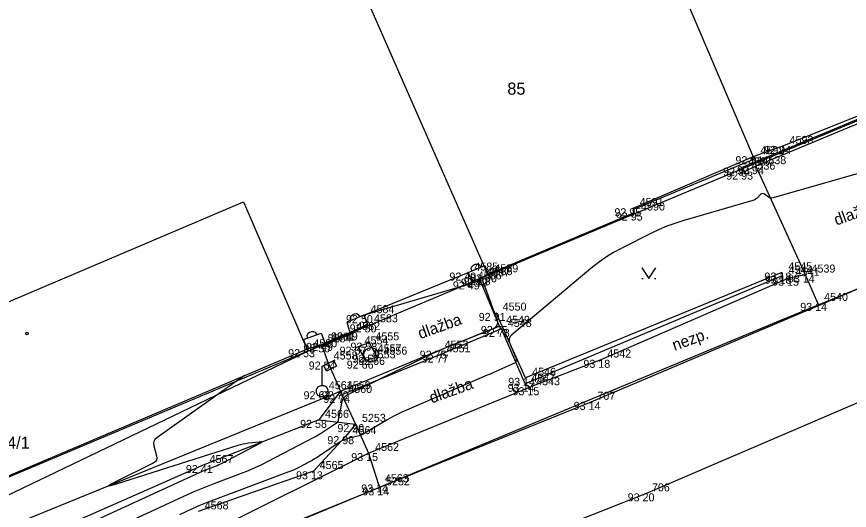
# Model space of a CAD drawing. Extents: x -711081 to -709338, y -1025122 to -1024092.
# Drawn here: x -709906.59 to -709877.47, y -1024569.8 to -1024552.54 of the extents above; entities that cross this region are included whole.
import ezdxf

# ---------------------------------------------------------------- set-up
doc = ezdxf.new("R2010")
doc.units = 0
for name, color, linetype in [('Ex_Major Contours', 7, 'Continuous'), ('Ex_Minor Contours', 7, 'Continuous'), ('Z_body', 7, 'Continuous'), ('Z_body_cisla', 7, 'Continuous'), ('Z_body_vysky_redukovane', 7, 'Continuous'), ('Z_budova', 7, 'Continuous'), ('Z_hrany_paty', 7, 'Continuous'), ('Z_katastr_cisla_stavebni', 7, 'Continuous'), ('Z_katastr_hranice', 7, 'Continuous'), ('Z_katastr_vnitrni_kresba', 7, 'Continuous'), ('Z_katastr_znacky_budov', 7, 'Continuous'), ('Z_komunikace', 7, 'Continuous'), ('Z_komunikace_osa', 7, 'Continuous'), ('Z_obruba', 7, 'Continuous'), ('Z_ploty', 7, 'Continuous'), ('Z_ploty_znacky', 7, 'Continuous'), ('Z_popisy', 7, 'Continuous'), ('Z_rozhranni', 7, 'Continuous'), ('Z_site_vo_znaky', 7, 'Continuous'), ('Z_vstupy', 7, 'Continuous'), ('Z_zelen_jednotliva', 7, 'Continuous'), ('Z_zlabek', 7, 'Continuous'), ('Z_znaky_kultur', 7, 'Continuous')]:
    doc.layers.add(name, color=color, linetype=linetype)

# ---------------------------------------------------------------- blocks, each defined once
blk = doc.blocks.new('POINT_DISPLAY')
blk.add_line((0, 0), (0, 0))
blk = doc.blocks.new('Z10001')
blk.add_circle((0, 0), 0.25)
blk = doc.blocks.new('Z216')
for p, q in [((-0.17, 0), (-0.15, 0.1)), ((-0.15, 0.1), (-0.1, 0.15)), ((-0.1, 0.15), (-0.03, 0.17)), ((-0.03, 0.17), (0.03, 0.17)), ((0.03, 0.17), (0.1, 0.15)), ((0.1, 0.15), (0.15, 0.1)), ((0.15, 0.1), (0.17, 0))]:
    blk.add_line(p, q)
blk = doc.blocks.new('Z13')
for p, q in [((0, 0.88), (0.45, 1.1)), ((0, 0.2), (0, 0.88)), ((0.15, 0.7), (0.05, 0.9)), ((0.5, 0.88), (0.15, 0.7)), ((0.4, 1.07), (0.5, 0.88)), ((-0.2, 0.05), (-0.15, 0.15)), ((-0.2, -0.05), (-0.2, 0.05)), ((-0.15, 0.15), (-0.05, 0.2)), ((-0.05, 0.2), (0.05, 0.2)), ((0.05, 0.2), (0.15, 0.15)), ((0.15, 0.15), (0.2, 0.05)), ((0.2, 0.05), (0.2, -0.05)), ((-0.15, -0.15), (-0.2, -0.05)), ((-0.05, -0.2), (-0.15, -0.15)), ((0.05, -0.2), (-0.05, -0.2)), ((0.15, -0.15), (0.05, -0.2)), ((0.2, -0.05), (0.15, -0.15))]:
    blk.add_line(p, q)
blk = doc.blocks.new('Z314')
for p, q in [((-0.25, 0.17), (0, -0.2)), ((0, -0.2), (0.25, 0.17)), ((-0.25, -0.2), (-0.2, -0.2)), ((0.2, -0.2), (0.25, -0.2))]:
    blk.add_line(p, q)

msp = doc.modelspace()

# ---------------------------------------------------------------- linework, layer by layer
at = {"layer": 'Ex_Major Contours'}
msp.add_lwpolyline([(-709876.588, -1024557.861), (-709880.135, -1024558.882), (-709880.177, -1024558.89), (-709880.218, -1024558.888), (-709880.257, -1024558.876), (-709880.294, -1024558.855), (-709880.441, -1024558.751), (-709880.476, -1024558.732), (-709880.51, -1024558.728), (-709880.543, -1024558.738), (-709880.574, -1024558.762), (-709880.697, -1024558.886), (-709880.729, -1024558.915), (-709880.764, -1024558.939), (-709880.802, -1024558.958), (-709880.843, -1024558.973), (-709883.29, -1024559.681), (-709883.573, -1024559.77), (-709883.851, -1024559.872), (-709884.123, -1024559.986), (-709884.391, -1024560.113), (-709885.452, -1024560.645), (-709885.713, -1024560.785), (-709885.964, -1024560.94), (-709886.205, -1024561.109), (-709886.438, -1024561.292), (-709889.268, -1024563.663), (-709889.328, -1024563.729), (-709889.361, -1024563.802), (-709889.365, -1024563.881), (-709889.342, -1024563.967), (-709889.129, -1024564.475), (-709889.124, -1024564.49), (-709889.121, -1024564.506), (-709889.119, -1024564.521), (-709889.12, -1024564.537), (-709889.126, -1024564.601), (-709889.129, -1024564.616), (-709889.135, -1024564.629), (-709889.145, -1024564.639), (-709889.158, -1024564.647), (-709889.73, -1024564.904), (-709889.83, -1024564.949), (-709889.93, -1024564.993), (-709890.031, -1024565.037), (-709890.132, -1024565.081), (-709892.951, -1024566.296), (-709893.119, -1024566.372), (-709893.284, -1024566.453), (-709893.446, -1024566.539), (-709893.606, -1024566.63), (-709894.464, -1024567.139), (-709894.511, -1024567.164), (-709894.559, -1024567.186), (-709894.609, -1024567.203), (-709894.661, -1024567.215), (-709894.913, -1024567.266), (-709894.945, -1024567.274), (-709894.976, -1024567.282), (-709895.007, -1024567.292), (-709895.038, -1024567.303), (-709895.161, -1024567.35), (-709895.191, -1024567.363), (-709895.22, -1024567.377), (-709895.249, -1024567.393), (-709895.276, -1024567.411), (-709895.993, -1024567.897), (-709896.08, -1024567.955), (-709896.168, -1024568.009), (-709896.258, -1024568.061), (-709896.35, -1024568.111), (-709896.72, -1024568.304), (-709896.813, -1024568.351), (-709896.908, -1024568.395), (-709897.003, -1024568.436), (-709897.1, -1024568.474), (-709899.985, -1024569.559), (-709900.102, -1024569.604), (-709900.217, -1024569.651), (-709900.331, -1024569.7), (-709900.445, -1024569.751), (-709900.897, -1024569.959)], dxfattribs=at)
at = {"layer": 'Ex_Minor Contours'}
for points in [[(-709902.95, -1024570.33), (-709900.615, -1024569.255), (-709900.382, -1024569.151), (-709900.148, -1024569.05), (-709899.912, -1024568.954), (-709899.674, -1024568.863), (-709898.719, -1024568.503), (-709898.482, -1024568.41), (-709898.248, -1024568.31), (-709898.017, -1024568.203), (-709897.79, -1024568.088), (-709896.203, -1024567.261), (-709896.141, -1024567.228), (-709896.081, -1024567.193), (-709896.021, -1024567.156), (-709895.963, -1024567.118), (-709895.683, -1024566.927), (-709895.649, -1024566.905), (-709895.616, -1024566.883), (-709895.582, -1024566.862), (-709895.547, -1024566.842), (-709895.409, -1024566.76), (-709895.378, -1024566.738), (-709895.354, -1024566.71), (-709895.336, -1024566.678), (-709895.326, -1024566.641), (-709895.22, -1024566.055), (-709895.19, -1024565.952), (-709895.14, -1024565.865), (-709895.069, -1024565.793), (-709894.978, -1024565.737), (-709894.343, -1024565.433), (-709894.203, -1024565.367), (-709894.064, -1024565.3), (-709893.924, -1024565.232), (-709893.785, -1024565.165), (-709892.359, -1024564.472), (-709892.098, -1024564.348), (-709891.836, -1024564.229), (-709891.571, -1024564.115), (-709891.305, -1024564.005), (-709889.927, -1024563.451), (-709889.833, -1024563.397), (-709889.778, -1024563.325), (-709889.762, -1024563.237), (-709889.785, -1024563.131), (-709889.969, -1024562.637), (-709890.005, -1024562.54), (-709890.041, -1024562.443), (-709890.078, -1024562.346), (-709890.114, -1024562.249), (-709890.333, -1024561.667)], [(-709890.397, -1024561.699), (-709890.383, -1024561.736), (-709890.376, -1024561.755), (-709890.375, -1024561.759), (-709890.376, -1024561.762), (-709890.378, -1024561.765), (-709890.382, -1024561.767), (-709890.621, -1024561.853), (-709890.632, -1024561.856), (-709890.642, -1024561.86), (-709890.653, -1024561.864), (-709890.663, -1024561.868), (-709890.704, -1024561.885), (-709890.714, -1024561.889), (-709890.725, -1024561.893), (-709890.735, -1024561.896), (-709890.746, -1024561.899), (-709894.357, -1024562.956), (-709894.391, -1024562.971), (-709894.411, -1024562.994), (-709894.417, -1024563.023), (-709894.408, -1024563.06), (-709894.343, -1024563.22), (-709894.333, -1024563.258), (-709894.337, -1024563.291), (-709894.354, -1024563.319), (-709894.385, -1024563.343), (-709894.855, -1024563.614), (-709894.874, -1024563.626), (-709894.893, -1024563.637), (-709894.898, -1024563.64), (-709894.903, -1024563.642), (-709894.908, -1024563.645), (-709894.913, -1024563.647), (-709895.624, -1024563.949), (-709895.644, -1024563.959), (-709895.662, -1024563.969), (-709895.679, -1024563.981), (-709895.696, -1024563.995), (-709895.762, -1024564.054), (-709895.777, -1024564.064), (-709895.793, -1024564.068), (-709895.81, -1024564.067), (-709895.827, -1024564.06), (-709895.93, -1024564)], [(-709898.614, -1024565.093), (-709901.687, -1024567.27), (-709901.749, -1024567.327), (-709901.786, -1024567.393), (-709901.799, -1024567.468), (-709901.788, -1024567.551), (-709901.693, -1024567.902), (-709901.682, -1024567.984), (-709901.698, -1024568.054), (-709901.74, -1024568.112), (-709901.808, -1024568.157), (-709903.126, -1024568.803), (-709903.31, -1024568.898), (-709903.366, -1024568.943), (-709903.294, -1024568.936), (-709903.096, -1024568.878), (-709898.845, -1024567.528), (-709898.755, -1024567.502), (-709898.665, -1024567.48), (-709898.573, -1024567.462), (-709898.48, -1024567.449), (-709898.107, -1024567.405), (-709898.036, -1024567.401), (-709898.009, -1024567.411), (-709898.026, -1024567.434), (-709898.088, -1024567.47), (-709899.459, -1024568.185), (-709899.519, -1024568.215), (-709899.58, -1024568.244), (-709899.642, -1024568.27), (-709899.705, -1024568.295), (-709899.958, -1024568.39), (-709900.021, -1024568.414), (-709900.083, -1024568.44), (-709900.145, -1024568.466), (-709900.207, -1024568.494), (-709906.242, -1024571.27)]]:
    msp.add_lwpolyline(points, dxfattribs=at)
at = {"layer": 'Z_budova'}
for p, q in [((-709885.03, -1024559.24), (-709880.8, -1024557.42)), ((-709890.1, -1024561.55), (-709884.98, -1024559.39)), ((-709884.98, -1024559.39), (-709885.03, -1024559.24)), ((-709890.21, -1024561.24), (-709890.1, -1024561.55)), ((-709896.55, -1024563.83), (-709896.44, -1024564.17)), ((-709908.76, -1024569.4), (-709896.44, -1024564.17))]:
    msp.add_line(p, q, dxfattribs=at)
at = {"layer": 'Z_hrany_paty'}
for p, q in [((-709911.22, -1024572.14), (-709895.26, -1024565.64)), ((-709895.26, -1024565.64), (-709896.02, -1024566.64)), ((-709896.02, -1024566.64), (-709900.06, -1024568.22)), ((-709896.02, -1024566.64), (-709894.74, -1024566.79)), ((-709894.74, -1024566.79), (-709895.07, -1024567.21)), ((-709895.07, -1024567.21), (-709896.21, -1024568.44)), ((-709900.06, -1024568.22), (-709908.41, -1024571.9)), ((-709896.21, -1024568.44), (-709900.24, -1024569.84))]:
    msp.add_line(p, q, dxfattribs=at)
at = {"layer": 'Z_katastr_hranice'}
for p, q in [((-709890.1, -1024561.58), (-709894.92, -1024550.6)), ((-709884.99, -1024559.44), (-709875.73, -1024555.56)), ((-709890.1, -1024561.58), (-709884.99, -1024559.44)), ((-709896.4, -1024564.24), (-709890.1, -1024561.58)), ((-709910.92, -1024571.21), (-709896.4, -1024564.24))]:
    msp.add_line(p, q, dxfattribs=at)
at = {"layer": 'Z_katastr_vnitrni_kresba'}
for p, q in [((-709879.87, -1024563.16), (-709829.33, -1024542.31)), ((-709885.46, -1024546.55), (-709880.8, -1024557.53)), ((-709880.8, -1024557.53), (-709885.04, -1024559.3)), ((-709914.36, -1024565.7), (-709898.65, -1024559.02)), ((-709898.65, -1024559.02), (-709896.4, -1024564.24)), ((-709885.04, -1024559.3), (-709884.99, -1024559.44)), ((-709940.71, -1024588.46), (-709879.87, -1024563.16)), ((-709896.4, -1024564.24), (-709911.35, -1024570.53))]:
    msp.add_line(p, q, dxfattribs=at)
at = {"layer": 'Z_katastr_znacky_budov'}
msp.add_circle((-709906.222, -1024563.62), 0.0437, dxfattribs=at)
at = {"layer": 'Z_komunikace'}
for p, q in [((-709886.5, -1024566.01), (-709870.24, -1024559.11)), ((-709893.89, -1024569), (-709886.5, -1024566.01)), ((-709900.15, -1024571.54), (-709893.89, -1024569))]:
    msp.add_line(p, q, dxfattribs=at)
at = {"layer": 'Z_komunikace_osa'}
for p, q in [((-709884.59, -1024569.21), (-709868.57, -1024562.36)), ((-709898.83, -1024574.85), (-709884.59, -1024569.21))]:
    msp.add_line(p, q, dxfattribs=at)
at = {"layer": 'Z_obruba'}
for p, q in [((-709879.83, -1024561.49), (-709888.79, -1024565.17)), ((-709888.79, -1024565.17), (-709889.82, -1024562.9))]:
    msp.add_line(p, q, dxfattribs=at)
at = {"layer": 'Z_ploty'}
for p, q in [((-709890.8, -1024561.49), (-709890.21, -1024561.24)), ((-709890.8, -1024561.49), (-709890.68, -1024561.8)), ((-709890.68, -1024561.8), (-709890.4, -1024561.7)), ((-709890.4, -1024561.7), (-709890.3, -1024561.65)), ((-709890.3, -1024561.65), (-709890.1, -1024561.55)), ((-709894.44, -1024562.98), (-709895.04, -1024563.22)), ((-709895.04, -1024563.22), (-709894.94, -1024563.58)), ((-709894.31, -1024563.3), (-709894.44, -1024562.98)), ((-709894.94, -1024563.58), (-709894.31, -1024563.3)), ((-709896.55, -1024563.83), (-709895.94, -1024563.61)), ((-709895.94, -1024563.61), (-709895.81, -1024563.95)), ((-709896.44, -1024564.17), (-709895.93, -1024564)), ((-709895.93, -1024564), (-709895.81, -1024563.95))]:
    msp.add_line(p, q, dxfattribs=at)
at = {"layer": 'Z_rozhranni'}
for p, q in [((-709880.74, -1024557.77), (-709879.01, -1024561.56)), ((-709879.83, -1024561.49), (-709879.82, -1024561.6)), ((-709889.7, -1024563.36), (-709890.4, -1024561.7)), ((-709879.82, -1024561.6), (-709888.81, -1024565.38)), ((-709879.56, -1024561.67), (-709886.16, -1024564.54)), ((-709879.56, -1024561.67), (-709879.01, -1024561.56)), ((-709879.01, -1024561.56), (-709878.58, -1024562.55)), ((-709889.63, -1024563.46), (-709889.7, -1024563.36)), ((-709888.81, -1024565.38), (-709889.63, -1024563.46)), ((-709895.93, -1024564), (-709895.72, -1024564.6)), ((-709894.64, -1024564.08), (-709894.26, -1024563.94)), ((-709894.39, -1024564.57), (-709894.64, -1024564.08)), ((-709894.26, -1024563.94), (-709893.99, -1024564.44)), ((-709895.72, -1024564.6), (-709895.26, -1024565.64)), ((-709894.39, -1024564.57), (-709893.99, -1024564.44)), ((-709886.16, -1024564.54), (-709888.64, -1024565.5)), ((-709894.28, -1024567.8), (-709888.64, -1024565.5)), ((-709888.81, -1024565.38), (-709888.64, -1024565.5)), ((-709895.26, -1024565.64), (-709895.21, -1024565.77)), ((-709895.21, -1024565.77), (-709894.74, -1024566.79)), ((-709894.74, -1024566.79), (-709894.28, -1024567.8)), ((-709900.05, -1024570.68), (-709894.28, -1024567.8)), ((-709894.28, -1024567.8), (-709893.93, -1024568.9)), ((-709893.93, -1024568.9), (-709893.89, -1024569))]:
    msp.add_line(p, q, dxfattribs=at)
at = {"layer": 'Z_vstupy'}
for p, q in [((-709879.79, -1024557.06), (-709876.41, -1024555.7)), ((-709880.8, -1024557.42), (-709879.79, -1024557.06)), ((-709894.44, -1024562.98), (-709890.8, -1024561.49)), ((-709895.81, -1024563.95), (-709894.94, -1024563.58))]:
    msp.add_line(p, q, dxfattribs=at)
at = {"layer": 'Z_zlabek'}
for p, q in [((-709881.23, -1024557.82), (-709876.44, -1024555.81)), ((-709876.34, -1024555.94), (-709880.74, -1024557.77)), ((-709881.12, -1024557.96), (-709881.23, -1024557.82)), ((-709880.74, -1024557.77), (-709881.12, -1024557.96)), ((-709891.84, -1024564.22), (-709889.7, -1024563.36)), ((-709889.63, -1024563.46), (-709891.77, -1024564.36)), ((-709895.26, -1024565.64), (-709891.84, -1024564.22)), ((-709891.77, -1024564.36), (-709895.21, -1024565.77))]:
    msp.add_line(p, q, dxfattribs=at)

# ---------------------------------------------------------------- block references
at = {"layer": 'Z_body'}
for p in [(-709879.79, -1024557.06), (-709880.8, -1024557.42), (-709881.23, -1024557.82), (-709881.12, -1024557.96), (-709880.74, -1024557.77), (-709885.03, -1024559.24), (-709884.98, -1024559.39), (-709890.8, -1024561.49), (-709879.83, -1024561.49), (-709890.4, -1024561.7), (-709890.3, -1024561.65), (-709890.1, -1024561.55), (-709879.82, -1024561.6), (-709879.56, -1024561.67), (-709879.01, -1024561.56), (-709890.68, -1024561.8), (-709878.58, -1024562.55), (-709889.82, -1024562.9), (-709894.44, -1024562.98), (-709894.31, -1024563.3), (-709889.7, -1024563.36), (-709889.63, -1024563.46), (-709894.94, -1024563.58), (-709895.93, -1024564), (-709895.81, -1024563.95), (-709894.64, -1024564.08), (-709894.26, -1024563.94), (-709896.44, -1024564.17), (-709894.19, -1024564.36), (-709891.84, -1024564.22), (-709891.77, -1024564.36), (-709895.72, -1024564.6), (-709894.39, -1024564.57), (-709893.99, -1024564.44), (-709886.16, -1024564.54), (-709888.79, -1024565.17), (-709888.81, -1024565.38), (-709888.64, -1024565.5), (-709895.9, -1024565.64), (-709895.26, -1024565.64), (-709895.21, -1024565.77), (-709886.5, -1024566.01), (-709896.02, -1024566.64), (-709894.74, -1024566.79), (-709895.07, -1024567.21), (-709894.28, -1024567.8), (-709900.06, -1024568.22), (-709896.21, -1024568.44), (-709893.93, -1024568.9), (-709893.89, -1024569), (-709884.59, -1024569.21)]:
    msp.add_blockref('POINT_DISPLAY', p, dxfattribs=at)
at = {"layer": 'Z_ploty_znacky'}
for p, rotation in [((-709890.51, -1024561.37), 22.9), ((-709894.74, -1024563.1), 22.3), ((-709896.25, -1024563.72), 19.4)]:
    msp.add_blockref('Z216', p, dxfattribs=dict(at, rotation=rotation))
at = {"layer": 'Z_site_vo_znaky'}
msp.add_blockref('Z13', (-709895.9, -1024565.64), dxfattribs=at)
at = {"layer": 'Z_zelen_jednotliva'}
msp.add_blockref('Z10001', (-709894.19, -1024564.36), dxfattribs=at)
at = {"layer": 'Z_znaky_kultur'}
msp.add_blockref('Z314', (-709884.48, -1024561.5), dxfattribs=at)

# ---------------------------------------------------------------- texts
at = {"layer": 'Z_body_cisla'}
for s, p in [('4593', (-709879.56, -1024556.99)), ('4592', (-709880.58, -1024557.35)), ('4538', (-709880.51, -1024557.7)), ('4537', (-709881, -1024557.74)), ('4536', (-709880.89, -1024557.89)), ('4591', (-709884.8, -1024559.16)), ('4590', (-709884.75, -1024559.32)), ('4585', (-709890.58, -1024561.42)), ('4589', (-709889.88, -1024561.48)), ('4545', (-709879.6, -1024561.41)), ('4586', (-709890.46, -1024561.73)), ('4587', (-709890.17, -1024561.62)), ('4588', (-709890.08, -1024561.58)), ('4544', (-709879.59, -1024561.53)), ('4541', (-709879.34, -1024561.6)), ('4539', (-709878.79, -1024561.49)), ('4540', (-709878.35, -1024562.48)), ('4584', (-709894.21, -1024562.91)), ('4550', (-709889.59, -1024562.82)), ('4583', (-709894.09, -1024563.23)), ('4582', (-709894.71, -1024563.5)), ('4549', (-709889.47, -1024563.28)), ('4548', (-709889.41, -1024563.39)), ('4580', (-709896.21, -1024564.1)), ('5254', (-709895.71, -1024563.93)), ('4581', (-709895.59, -1024563.87)), ('4554', (-709894.42, -1024564)), ('4555', (-709894.04, -1024563.86)), ('4557', (-709893.96, -1024564.28)), ('4556', (-709893.76, -1024564.36)), ('4552', (-709891.62, -1024564.15)), ('4551', (-709891.55, -1024564.28)), ('4558', (-709895.5, -1024564.53)), ('4553', (-709894.17, -1024564.49)), ('4542', (-709885.93, -1024564.46)), ('4546', (-709888.56, -1024565.1)), ('4547', (-709888.59, -1024565.31)), ('4543', (-709888.42, -1024565.43)), ('4561', (-709895.67, -1024565.57)), ('4559', (-709895.04, -1024565.57)), ('4560', (-709894.99, -1024565.7)), ('707', (-709886.28, -1024565.94)), ('4566', (-709895.8, -1024566.57)), ('5253', (-709894.51, -1024566.71)), ('4564', (-709894.84, -1024567.14)), ('4562', (-709894.05, -1024567.73)), ('4567', (-709899.84, -1024568.15)), ('4565', (-709895.99, -1024568.36)), ('4563', (-709893.71, -1024568.82)), ('5252', (-709893.67, -1024568.93)), ('706', (-709884.37, -1024569.14)), ('4568', (-709900.01, -1024569.77))]:
    msp.add_text(s, height=0.28, dxfattribs=at).set_placement(p)
at = {"layer": 'Z_body_vysky_redukovane'}
for s, p in [('92 94', (-709880.443, -1024557.34)), ('92 94', (-709881.453, -1024557.7)), ('92 94', (-709881.883, -1024558.1)), ('92 93', (-709881.773, -1024558.24)), ('92 94', (-709881.393, -1024558.05)), ('92 95', (-709885.683, -1024559.52)), ('92 95', (-709885.633, -1024559.67)), ('92 49', (-709891.453, -1024561.77)), ('93 18', (-709880.437, -1024561.77)), ('92 49', (-709891.053, -1024561.98)), ('92 88', (-709890.953, -1024561.93)), ('92 90', (-709890.73, -1024561.83)), ('93 18', (-709880.427, -1024561.88)), ('93 15', (-709880.167, -1024561.95)), ('93 14', (-709879.617, -1024561.84)), ('92 49', (-709891.333, -1024562.08)), ('93 14', (-709879.187, -1024562.83)), ('92 91', (-709890.427, -1024563.18)), ('92 50', (-709895.07, -1024563.26)), ('92 50', (-709894.94, -1024563.58)), ('92 75', (-709890.353, -1024563.64)), ('92 78', (-709890.283, -1024563.74)), ('92 49', (-709895.593, -1024563.86)), ('92 50', (-709896.56, -1024564.28)), ('92 49', (-709896.463, -1024564.23)), ('92 57', (-709895.293, -1024564.36)), ('92 58', (-709894.913, -1024564.22)), ('92 53', (-709897.093, -1024564.45)), ('92 57', (-709894.843, -1024564.64)), ('92 75', (-709892.493, -1024564.5)), ('92 77', (-709892.423, -1024564.64)), ('92 54', (-709896.373, -1024564.88)), ('92 66', (-709895.043, -1024564.85)), ('92 66', (-709894.643, -1024564.72)), ('93 18', (-709886.767, -1024564.82)), ('93 14', (-709889.397, -1024565.45)), ('93 14', (-709889.417, -1024565.66)), ('93 15', (-709889.247, -1024565.78)), ('92 62', (-709896.553, -1024565.92)), ('92 72', (-709895.913, -1024565.92)), ('92 74', (-709895.863, -1024566.05)), ('93 14', (-709887.107, -1024566.29)), ('92 58', (-709896.673, -1024566.92)), ('92 90', (-709895.37, -1024567.07)), ('92 98', (-709895.723, -1024567.49)), ('93 15', (-709894.887, -1024568.08)), ('92 41', (-709900.667, -1024568.5)), ('93 13', (-709896.817, -1024568.72)), ('93 14', (-709894.537, -1024569.18)), ('93 14', (-709894.497, -1024569.28)), ('93 20', (-709885.22, -1024569.49))]:
    msp.add_text(s, height=0.28, dxfattribs=at).set_placement(p)
at = {"layer": 'Z_katastr_cisla_stavebni'}
for s, p in [('85', (-709889.428, -1024555.27)), ('84/1', (-709907.234, -1024567.65))]:
    msp.add_text(s, height=0.425, dxfattribs=at).set_placement(p)
at = {"layer": 'Z_popisy'}
for s, p in [('dlažba', (-709877.92, -1024559.85)), ('dlažba', (-709892.47, -1024563.82)), ('nezp.', (-709883.58, -1024564.23)), ('dlažba', (-709892.07, -1024566.07))]:
    msp.add_text(s, height=0.4, rotation=19.8, dxfattribs=at).set_placement(p)

doc.saveas('drawing.dxf')
